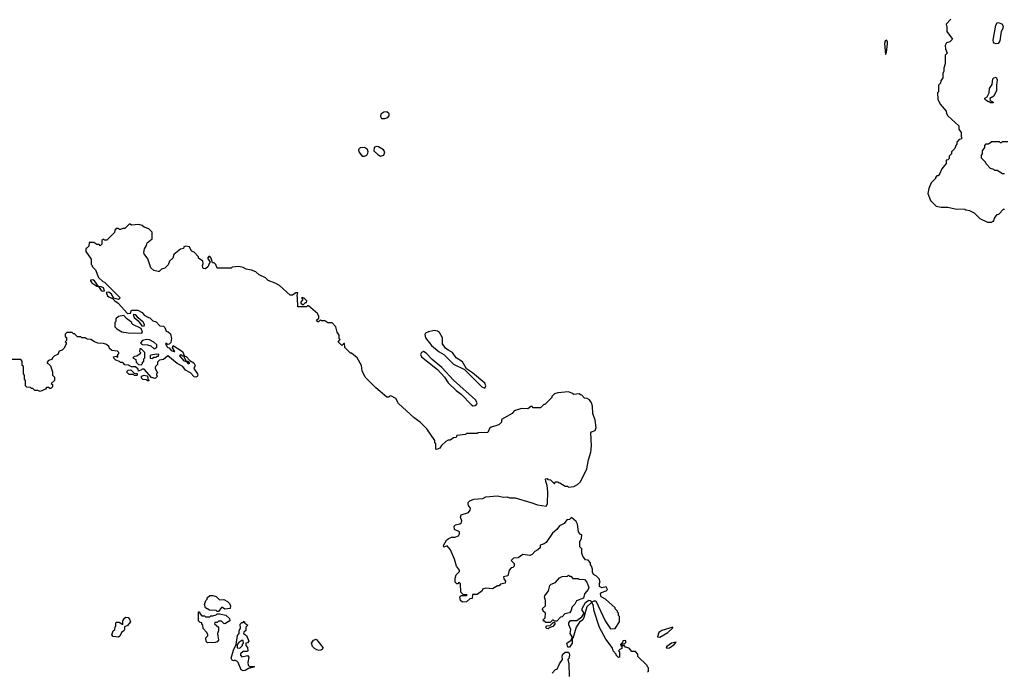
# Model space of a CAD drawing. Extents: x 2386423 to 2568864, y 578392 to 761999.
# Tile 418 of 454: x 2492456 to 2501622, y 735904 to 741976. Entities that reach past the tile are written whole.
import ezdxf

# ---------------------------------------------------------------- set-up
doc = ezdxf.new("R2010")
doc.units = 0

msp = doc.modelspace()

# ---------------------------------------------------------------- linework, layer by layer
at = {"layer": '0CON05XD'}
for points in [[(2501125, 741980), (2501080, 741935), (2501087.5, 741905), (2501087.5, 741865), (2501140, 741795), (2501115, 741770), (2501085, 741760), (2501070, 741735), (2501073, 741703), (2501090, 741665), (2501070, 741645), (2501070, 741565), (2501060, 741525), (2501060, 741495), (2501050, 741475), (2501050, 741435), (2501030, 741405), (2501027, 741383), (2501010, 741365), (2501010, 741305), (2501000, 741295), (2501002.5, 741235), (2501025, 741190), (2501080, 741125), (2501083, 741103), (2501095, 741080), (2501198.3, 740988.3), (2501200, 740955), (2501220, 740925), (2501220, 740885), (2501230, 740875), (2501218.3, 740861.7), (2501201.7, 740858.3), (2501180, 740835), (2501180, 740815), (2501170, 740805), (2501160, 740775), (2501130, 740745), (2501130, 740725), (2501110, 740705), (2501108.3, 740681.7), (2501095, 740670), (2501081.7, 740668.3), (2501080, 740635), (2501040, 740585), (2501020, 740535), (2501005, 740520), (2500995, 740520), (2500980, 740505), (2500980, 740495), (2500940, 740455), (2500918.3, 740401.7), (2500910, 740355), (2500935, 740290), (2500988.3, 740238.3), (2501035, 740227.5), (2501095, 740227.5), (2501165, 740212.5), (2501255, 740210), (2501263, 740203), (2501297, 740197), (2501340, 740175), (2501395, 740122.5), (2501465, 740090), (2501505, 740090), (2501515, 740100), (2501525, 740100), (2501530, 740125), (2501555, 740160), (2501570, 740165), (2501615, 740210), (2501625, 740210)], [(2501545, 741750), (2501527.5, 741757.5), (2501520, 741765), (2501517.5, 741785), (2501544, 741926), (2501555, 741945.6), (2501565, 741950.8), (2501598.6, 741938.6), (2501610.4, 741915), (2501609.3, 741895), (2501594.2, 741865), (2501581.8, 741778.2), (2501565, 741754.2), (2501545, 741750)], [(2500515, 741650), (2500525, 741670), (2500535.4, 741755.4), (2500534.1, 741774.1), (2500525, 741783.8), (2500513.6, 741776.4), (2500507.5, 741755), (2500515, 741650)], [(2501515, 741200), (2501495, 741200), (2501485, 741210), (2501475, 741210), (2501450, 741225), (2501440, 741235), (2501440, 741245), (2501463.3, 741256.7), (2501482, 741295), (2501484.6, 741335), (2501507.5, 741372.5), (2501513.9, 741425), (2501525, 741435.6), (2501545, 741440), (2501556.9, 741415), (2501548, 741365), (2501550.4, 741315), (2501525, 741263.3), (2501488.3, 741241.7), (2501491.7, 741221.7), (2501510, 741215), (2501520, 741205), (2501515, 741200)], [(2495855, 741053.8), (2495882.5, 741065), (2495895, 741080), (2495895, 741097.5), (2495875, 741116), (2495845, 741114), (2495818, 741095), (2495816, 741075), (2495824.3, 741054.3), (2495855, 741053.8)], [(2501625, 740540), (2501605, 740540), (2501555, 740570), (2501535, 740570), (2501525, 740580), (2501495, 740590), (2501451.7, 740631.7), (2501448.3, 740648.3), (2501410, 740685), (2501410, 740715), (2501420, 740725), (2501420, 740755), (2501440, 740785), (2501440, 740805), (2501451.7, 740818.3), (2501475, 740820), (2501505, 740840), (2501575, 740840), (2501585, 740830), (2501595, 740830), (2501605, 740840), (2501655, 740840)], [(2495665, 740703.3), (2495686.7, 740715), (2495697.7, 740732.3), (2495700, 740745), (2495692, 740765), (2495665, 740784.3), (2495625, 740782), (2495610, 740765), (2495612, 740745), (2495645, 740705.6), (2495665, 740703.3)], [(2495815, 740705.6), (2495845, 740714.3), (2495854.3, 740744.3), (2495842.4, 740762.4), (2495795, 740791.2), (2495775, 740793.8), (2495755.9, 740784.1), (2495753, 740753), (2495788.9, 740718.9), (2495815, 740705.6)], [(2495918.3, 738468.3), (2495905, 738470), (2495891.7, 738458.3), (2495875, 738457.5), (2495772.5, 738545), (2495672.5, 738645), (2495642.5, 738705), (2495637.5, 738755), (2495597.5, 738825), (2495545, 738870), (2495535, 738870), (2495481.7, 738921.7), (2495478.3, 738958.3), (2495471.7, 738958.3), (2495455, 738940), (2495420, 738975), (2495440, 738995), (2495430, 739005), (2495430, 739035), (2495410, 739065), (2495400, 739115), (2495365, 739150), (2495325, 739150), (2495295, 739170), (2495265, 739170), (2495255, 739180), (2495238.3, 739161.7), (2495231.7, 739161.7), (2495220, 739175), (2495240, 739195), (2495240, 739215), (2495230, 739225), (2495230, 739235), (2495145, 739310), (2495135, 739310), (2495125, 739300), (2495045, 739300), (2495043.3, 739385), (2495037.5, 739405), (2495045, 739430), (2495025, 739430), (2494995, 739410), (2494975, 739410), (2494875, 739497.5), (2494835, 739520), (2494770, 739545), (2494745, 739570), (2494685, 739597.5), (2494655, 739627.5), (2494615, 739642.5), (2494565, 739650), (2494537, 739667), (2494495, 739677.5), (2494435, 739670), (2494425, 739660), (2494295, 739660), (2494280, 739695), (2494265, 739710), (2494251.7, 739711.7), (2494237.5, 739755), (2494225, 739770), (2494215, 739770), (2494202.5, 739755), (2494230, 739715), (2494220, 739705), (2494210, 739675), (2494185.8, 739654.2), (2494168, 739658), (2494160, 739665), (2494156.7, 739685), (2494162.5, 739705), (2494160, 739725), (2494120, 739755), (2494120, 739765), (2494078.3, 739808.3), (2494055, 739820), (2494035, 739860), (2494003, 739867), (2493985, 739860), (2493980, 739845), (2493953, 739837), (2493891.7, 739788.3), (2493880, 739755), (2493850, 739725), (2493837, 739693), (2493808.3, 739661.7), (2493775, 739650), (2493755, 739630), (2493745, 739630), (2493705, 739640), (2493677.5, 739665), (2493647.7, 739747.7), (2493613, 739793), (2493610, 739805), (2493618.3, 739841.7), (2493637, 739873), (2493643, 739897), (2493687.5, 739935), (2493690, 739995), (2493657, 740027), (2493613, 740043), (2493597, 740057), (2493565, 740067.5), (2493495, 740060), (2493485, 740070), (2493475, 740070), (2493435, 740030), (2493415, 740030), (2493395, 740020), (2493385, 740020), (2493375, 740030), (2493355, 740030), (2493340, 740015), (2493338.3, 739991.7), (2493268.3, 739921.7), (2493245, 739920), (2493235, 739930), (2493221.7, 739918.3), (2493220, 739885), (2493205, 739870), (2493195, 739880), (2493175, 739880), (2493145, 739900), (2493101.7, 739898.3), (2493100, 739865), (2493085, 739850), (2493070, 739845), (2493070, 739815), (2493120, 739745), (2493120, 739695), (2493130, 739685), (2493130, 739675), (2493160, 739645), (2493190, 739575), (2493230, 739535), (2493245, 739530), (2493386.4, 739386.4), (2493386.2, 739373.8), (2493375, 739367.5), (2493331.7, 739381.7), (2493309.3, 739419.3), (2493285, 739437.5), (2493260, 739435), (2493273.9, 739403.9), (2493285, 739392.5), (2493318.3, 739378.3), (2493340, 739355), (2493373, 739333), (2493458.3, 739238.3), (2493488.3, 739241.7), (2493495, 739270), (2493555, 739270), (2493597, 739247), (2493613.6, 739223.6), (2493655, 739200), (2493668.3, 739198.3), (2493695, 739170), (2493725, 739160), (2493761.7, 739121.7), (2493795, 739120), (2493808.3, 739108.3), (2493820, 739075), (2493838.3, 739068.3), (2493858.3, 739048.3), (2493870, 739005), (2493861.7, 738968.3), (2493848.3, 738951.7), (2493835, 738950), (2493825, 738960), (2493811.7, 738958.3), (2493825, 738930), (2493835, 738920), (2493848.3, 738918.3), (2493865, 738892.5), (2493895, 738882.5), (2493900, 738885), (2493878.3, 738918.3), (2493885, 738940), (2493970, 738885), (2493990, 738840), (2493975, 738840), (2493955, 738852.5), (2493943.3, 738845), (2493985, 738797.5), (2494010, 738790), (2494025, 738770), (2494040, 738775), (2494025, 738790), (2494010, 738790), (2493990, 738825), (2493990, 738840), (2494005, 738837.5), (2494040, 738800), (2494077.7, 738777.7), (2494090, 738755), (2494077.5, 738725), (2494112, 738675), (2494112.5, 738665), (2494108.3, 738651.7), (2494095, 738643.3), (2494079.4, 738649.4), (2494046.2, 738685), (2493998.9, 738708.9), (2493973.3, 738745), (2493923.1, 738773.1), (2493835, 738843.3), (2493795, 738810), (2493758.3, 738801.7), (2493740, 738785), (2493737, 738763), (2493721.7, 738748.3), (2493717.5, 738735), (2493717.5, 738725), (2493740, 738685), (2493730, 738675), (2493730, 738665), (2493740, 738655), (2493717, 738633), (2493681.7, 738641.7), (2493615, 738720), (2493595, 738720), (2493588.3, 738711.7), (2493561.7, 738701.7), (2493558.3, 738718.3), (2493535, 738740), (2493495, 738740), (2493467, 738757), (2493435, 738760), (2493415, 738780), (2493395, 738780), (2493385, 738790), (2493351.7, 738801.7), (2493331.7, 738821.7), (2493330, 738835), (2493355, 738840), (2493368.3, 738831.7), (2493370, 738855), (2493380, 738865), (2493380, 738875), (2493365, 738887.5), (2493313, 738893), (2493291.7, 738911.7), (2493288.3, 738928.3), (2493265, 738950), (2493235, 738960), (2493183, 738963), (2493153, 738973), (2493117, 738997), (2493085, 739000), (2493065, 739010), (2493035, 739010), (2493025, 739020), (2492995, 739020), (2492965, 739050), (2492955, 739050), (2492945, 739060), (2492895, 739060), (2492880, 739045), (2492880, 739025), (2492890, 739015), (2492890, 738985), (2492880, 738975), (2492887.5, 738967.5), (2492887.5, 738955), (2492870, 738915), (2492850, 738895), (2492821.7, 738888.3), (2492810, 738855), (2492780, 738845), (2492760, 738825), (2492755, 738810), (2492725, 738800), (2492710, 738785), (2492710, 738775), (2492725, 738770), (2492741.7, 738751.7), (2492760, 738695), (2492760, 738665), (2492780, 738645), (2492780, 738615), (2492750, 738585), (2492760, 738575), (2492760, 738555), (2492745, 738540), (2492735, 738540), (2492725, 738550), (2492705, 738550), (2492697, 738533), (2492645, 738510), (2492625, 738520), (2492595, 738520), (2492578.3, 738538.3), (2492565, 738540), (2492555, 738550), (2492521.7, 738551.7), (2492510, 738565), (2492510, 738615), (2492500, 738625), (2492500, 738665), (2492490, 738675), (2492490, 738745), (2492480, 738755), (2492480, 738795), (2492465, 738810), (2492375, 738810)], [(2493225, 739447.5), (2493245, 739450), (2493236.7, 739476.7), (2493215, 739487.5), (2493190, 739490), (2493153, 739543), (2493135, 739552.5), (2493115, 739550), (2493113.3, 739543.3), (2493127.5, 739525), (2493175, 739492.5), (2493190, 739490), (2493215, 739452.5), (2493225, 739447.5)], [(2495095, 739320), (2495115, 739340), (2495125, 739340), (2495130, 739355), (2495105, 739382.5), (2495085, 739387.5), (2495080, 739385), (2495087.5, 739377.5), (2495087.5, 739365), (2495072.5, 739345), (2495072.5, 739335), (2495095, 739320)], [(2493585, 739054.3), (2493597.5, 739065), (2493587.5, 739097.5), (2493510, 739135), (2493500, 739145), (2493500, 739155), (2493450, 739190), (2493425, 739220), (2493375, 739210), (2493351.7, 739188.3), (2493350, 739165), (2493340, 739155), (2493340, 739115), (2493360, 739095), (2493405, 739067.5), (2493465, 739056.7), (2493585, 739054.3)], [(2493615, 739120), (2493616.7, 739135), (2493605, 739157.5), (2493557, 739197), (2493536.4, 739226.4), (2493511.7, 739228.3), (2493520.7, 739200.7), (2493559.3, 739169.3), (2493591.7, 739121.7), (2493615, 739120)], [(2496785, 738543.5), (2496795.6, 738565), (2496785, 738589.2), (2496672, 738685), (2496613.9, 738723.9), (2496578.1, 738788.1), (2496520, 738825), (2496485.8, 738875.8), (2496444.3, 738895), (2496420, 738915), (2496393.1, 738955), (2496391.1, 739011.1), (2496365, 739060.8), (2496343.7, 739073.7), (2496315, 739080), (2496262.1, 739067.9), (2496234.3, 739055), (2496227.2, 739042.8), (2496232.8, 739012.7), (2496289.1, 738939.1), (2496361.1, 738881.1), (2496405, 738854.6), (2496495, 738766.9), (2496596.1, 738716.1), (2496756.4, 738555), (2496785, 738543.5)], [(2493585, 738760), (2493598.3, 738771.7), (2493600, 738785), (2493610, 738795), (2493610, 738815), (2493620, 738825), (2493620, 738875), (2493585, 738910), (2493575, 738910), (2493570, 738885), (2493580, 738875), (2493578.3, 738861.7), (2493545, 738840), (2493521.7, 738838.3), (2493510, 738825), (2493538.3, 738808.3), (2493540, 738785), (2493561.7, 738761.7), (2493585, 738760)], [(2493703, 738913), (2493715, 738913.3), (2493732.5, 738925), (2493730.8, 738945), (2493705, 738970.8), (2493665, 738993.8), (2493635, 738996), (2493600, 738985), (2493580, 738965), (2493595, 738950), (2493646.4, 738946.4), (2493676.1, 738936.1), (2493703, 738913)], [(2493695, 738820), (2493705, 738830), (2493725, 738830), (2493735, 738840), (2493748.3, 738841.7), (2493750, 738855), (2493725, 738860), (2493675, 738850), (2493670, 738845), (2493671.7, 738821.7), (2493695, 738820)], [(2496675, 738378.6), (2496695, 738379.4), (2496709.6, 738390.4), (2496714.4, 738405), (2496698.8, 738435), (2496495, 738615.5), (2496386.1, 738736.1), (2496295, 738809.1), (2496238.6, 738868.6), (2496215, 738882.9), (2496195, 738875.4), (2496187.1, 738855), (2496195, 738834.5), (2496345, 738715.5), (2496410.4, 738645), (2496443.1, 738593.1), (2496519.5, 738519.5), (2496565.9, 738485.9), (2496658.9, 738388.9), (2496675, 738378.6)], [(2493545, 738660), (2493525, 738660), (2493515, 738670), (2493475, 738670), (2493450, 738695), (2493465, 738710), (2493491.7, 738711.7), (2493521.7, 738681.7), (2493548.3, 738678.3), (2493550, 738665), (2493545, 738660)], [(2493655, 738610), (2493645, 738610), (2493635, 738620), (2493601.7, 738621.7), (2493590, 738635), (2493590, 738655), (2493615, 738662.5), (2493638.3, 738658.3), (2493650, 738645), (2493650, 738625), (2493660, 738615), (2493655, 738610)], [(2498300, 735895), (2498310, 735905), (2498310, 735935), (2498300, 735945), (2498298.3, 735958.3), (2498211.7, 736041.7), (2498210, 736065), (2498188.3, 736088.3), (2498155, 736090), (2498128.3, 736118.3), (2498095, 736130), (2498085, 736140), (2498060, 736140), (2498060, 736160), (2498085, 736160), (2498098.3, 736171.7), (2498100, 736185), (2498095, 736190), (2498071.7, 736188.3), (2498068.3, 736171.7), (2498050, 736155), (2498051.7, 736141.7), (2498060, 736140), (2498060, 736115), (2498041.7, 736108.3), (2498030, 736095), (2498040, 736085), (2498040, 736035), (2498031.7, 736031.7), (2498010, 736055), (2498010, 736065), (2497980, 736095), (2497970, 736125), (2497913, 736203), (2497853.3, 736313.3), (2497803.3, 736465), (2497793.3, 736525), (2497785, 736540), (2497775, 736542.5), (2497734.2, 736505.8), (2497707.5, 736405), (2497697.5, 736385), (2497667, 736363), (2497636.7, 736315), (2497605, 736210), (2497600, 736210), (2497600, 736225), (2497578.8, 736255), (2497586.7, 736295), (2497566.4, 736336.4), (2497566.7, 736355), (2497583.8, 736376.2), (2497643.3, 736376.7), (2497690, 736410), (2497710, 736445), (2497691.2, 736475), (2497691.4, 736488.6), (2497724.2, 736545.8), (2497755, 736566), (2497767.5, 736565), (2497785, 736550), (2497805, 736560), (2497819.3, 736559.3), (2497907.5, 736375), (2497955, 736300), (2497998.3, 736301.7), (2498040, 736365), (2498040, 736415), (2498030, 736425), (2498030, 736445), (2498020, 736455), (2498020, 736465), (2498000, 736485), (2498000, 736495), (2497910, 736575), (2497869.3, 736599.3), (2497863.3, 736625), (2497870.5, 736639.5), (2497915, 736652.5), (2497927, 736667), (2497915, 736690), (2497875, 736682.5), (2497852.5, 736695), (2497852.5, 736725), (2497860, 736735), (2497850, 736765), (2497825, 736790), (2497797.5, 736805), (2497787, 736827), (2497787, 736857), (2497780, 736885), (2497770, 736895), (2497770, 736915), (2497748.3, 736938.3), (2497721.7, 736941.7), (2497698.3, 736978.3), (2497690, 737005), (2497690, 737045), (2497670, 737065), (2497670, 737115), (2497687, 737143), (2497690, 737175), (2497675, 737180), (2497657.5, 737205), (2497647.5, 737275), (2497635, 737300), (2497593, 737337), (2497575, 737320), (2497550, 737315), (2497525, 737282.5), (2497480.7, 737259.3), (2497456.2, 737223.8), (2497415, 737192.5), (2497356, 737104), (2497339.5, 737090.5), (2497301.7, 737078.3), (2497300, 737055), (2497280, 737035), (2497250.7, 737019.3), (2497226.2, 736993.8), (2497205, 736983.8), (2497138.3, 736991.7), (2497095, 736960), (2497051.7, 736958.3), (2497030, 736935), (2497058.3, 736908.3), (2497060, 736885), (2497045, 736870), (2497031.7, 736868.3), (2497013, 736847), (2497000, 736795), (2496960, 736785), (2496962.5, 736765), (2496977.5, 736745), (2496976.1, 736723.9), (2496933, 736717), (2496918.3, 736701.7), (2496905, 736700), (2496857, 736673), (2496795, 736680), (2496765, 736670), (2496760, 736655), (2496715, 736620), (2496671.7, 736618.3), (2496668.3, 736581.7), (2496645, 736580), (2496615, 736552.5), (2496578.3, 736548.3), (2496560, 736565), (2496553, 736597), (2496565, 736610), (2496615, 736610), (2496620, 736615), (2496585, 736620), (2496561.7, 736641.7), (2496558.3, 736718.3), (2496545, 736730), (2496535, 736720), (2496525, 736720), (2496510, 736735), (2496508.3, 736771.7), (2496518.3, 736801.7), (2496550, 736835), (2496550, 736845), (2496523, 736883), (2496505, 736950), (2496465.5, 737035.5), (2496435, 737073.8), (2496405, 737060), (2496401.2, 737075), (2496429.2, 737125), (2496445, 737138), (2496475, 737153.3), (2496506.4, 737153.6), (2496540, 737165), (2496550, 737185), (2496550, 737205), (2496504, 737224), (2496500, 737255), (2496511.7, 737268.3), (2496551.7, 737278.3), (2496568.3, 737291.7), (2496572.5, 737305), (2496558.8, 737338.8), (2496565, 737361.2), (2496632.5, 737385), (2496650, 737405), (2496652.5, 737425), (2496635, 737447.5), (2496630, 737465), (2496631.7, 737478.3), (2496647.7, 737492.3), (2496685, 737507.5), (2496767, 737513), (2496795, 737530), (2496905, 737537.5), (2496955, 737527.5), (2496995, 737530), (2497015, 737520), (2497069.3, 737519.3), (2497215, 737477.5), (2497275, 737453.8), (2497357, 737443), (2497370, 737465), (2497372.5, 737575), (2497367.5, 737635), (2497353, 737673), (2497351.7, 737698.3), (2497365, 737700), (2497372.5, 737692.5), (2497397, 737687), (2497435, 737650), (2497441.7, 737668.3), (2497465, 737670), (2497475, 737660), (2497485, 737660), (2497535, 737630), (2497555, 737630), (2497565, 737620), (2497615, 737627.5), (2497650, 737645), (2497675, 737670), (2497735, 737790), (2497750, 737875), (2497772.5, 737945), (2497780, 738005), (2497773.6, 738126.4), (2497780, 738135), (2497811.7, 738148.3), (2497821.2, 738175), (2497813, 738243), (2497792.5, 738305), (2497787.5, 738375), (2497780, 738405), (2497760, 738435), (2497737, 738447), (2497715, 738450), (2497688.3, 738478.3), (2497675, 738480), (2497665, 738490), (2497615, 738482.5), (2497596.7, 738496.7), (2497565, 738507.5), (2497465, 738500), (2497435, 738490), (2497410, 738465), (2497410, 738455), (2497345, 738390), (2497335, 738390), (2497305, 738360), (2497235, 738360), (2497225, 738370), (2497215, 738370), (2497185, 738350), (2497128.3, 738351.7), (2497058.3, 738331.7), (2497040, 738305), (2496940.7, 738249.3), (2496940, 738225), (2496920, 738205), (2496897, 738193), (2496845, 738180), (2496830, 738165), (2496815, 738130), (2496725, 738127.5), (2496715, 738120), (2496615, 738120), (2496605, 738110), (2496525, 738100), (2496518.3, 738081.7), (2496495, 738080), (2496461.7, 738058.3), (2496445, 738057.5), (2496422.5, 738045), (2496382.3, 738007.7), (2496367.1, 737982.9), (2496335, 737970), (2496330, 737975), (2496330, 738025), (2496320, 738035), (2496320, 738055), (2496245, 738162.5), (2496182.5, 738225), (2496127.5, 738265), (2495980.7, 738400.7), (2495955.9, 738445.9), (2495918.3, 738468.3)], [(2497395, 736360), (2497355, 736360), (2497345, 736370), (2497331.7, 736371.7), (2497330, 736385), (2497347, 736403), (2497350, 736445), (2497330, 736465), (2497330, 736475), (2497320, 736485), (2497350, 736515), (2497350, 736565), (2497340, 736595), (2497343, 736607), (2497380, 736655), (2497390, 736705), (2497403, 736717), (2497445, 736730), (2497480, 736775), (2497505, 736787.5), (2497555, 736790), (2497565, 736800), (2497575, 736790), (2497585, 736790), (2497605, 736770), (2497655, 736770), (2497665, 736763.3), (2497715, 736760), (2497734, 736735), (2497754.2, 736685), (2497747.1, 736665), (2497713.1, 736625), (2497704.1, 736585.9), (2497640.7, 736559.3), (2497625, 736530), (2497600, 736505), (2497587, 736463), (2497575, 736450), (2497531.7, 736438.3), (2497505, 736410), (2497491.7, 736408.3), (2497455, 736370), (2497435, 736370), (2497425, 736380), (2497415, 736380), (2497395, 736360)], [(2494305, 736460), (2494295, 736460), (2494285, 736470), (2494223, 736473), (2494186.4, 736496.4), (2494177.5, 736525), (2494190, 736565), (2494200, 736575), (2494201.7, 736588.3), (2494225, 736610), (2494255, 736610), (2494285, 736600), (2494315, 736570), (2494355, 736572.5), (2494390, 736555), (2494410, 736535), (2494417, 736513), (2494415, 736490), (2494365, 736482.5), (2494345, 736500), (2494335, 736500), (2494305, 736460)], [(2494205, 736170), (2494193, 736183), (2494190, 736215), (2494207.5, 736235), (2494207.5, 736245), (2494197.5, 736265), (2494163, 736303), (2494160, 736335), (2494150, 736345), (2494150, 736355), (2494135, 736360), (2494120, 736375), (2494121.7, 736458.3), (2494128.3, 736458.3), (2494131.7, 736441.7), (2494151.7, 736421.7), (2494175, 736420), (2494185, 736410), (2494225, 736410), (2494235, 736420), (2494255, 736420), (2494285, 736430), (2494295, 736440), (2494315, 736440), (2494375, 736427.5), (2494410, 736395), (2494413.3, 736375), (2494365, 736347.5), (2494355, 736350), (2494335, 736370), (2494305, 736370), (2494295, 736360), (2494271.7, 736358.3), (2494270, 736345), (2494307.5, 736315), (2494306.7, 736285), (2494297.5, 736255), (2494307.5, 736195), (2494295, 736180), (2494275, 736172.5), (2494205, 736170)], [(2493375, 736221.2), (2493325, 736227.5), (2493312.5, 736245), (2493325, 736280), (2493340, 736295), (2493343, 736317), (2493350, 736325), (2493350, 736355), (2493358.3, 736361.7), (2493381.7, 736361.7), (2493415, 736340), (2493416.7, 736375), (2493431.7, 736398.3), (2493445, 736407.5), (2493463.9, 736403.9), (2493479.2, 736389.2), (2493486.7, 736365), (2493459.3, 736330.7), (2493432.5, 736317.5), (2493432.5, 736295), (2493425, 736280), (2493403.6, 736266.4), (2493388.3, 736231.7), (2493375, 736221.2)], [(2494535, 735907.5), (2494517, 735917), (2494490, 735985), (2494478.3, 735998.3), (2494457.5, 736007.5), (2494445, 736002.5), (2494435, 736007.5), (2494423.3, 736025), (2494445, 736100), (2494470, 736155), (2494483, 736237), (2494500, 736255), (2494500, 736285), (2494510, 736305), (2494508.3, 736341.7), (2494525, 736360), (2494535, 736360), (2494545, 736370), (2494551.7, 736351.7), (2494580, 736335), (2494560, 736315), (2494560, 736285), (2494541.7, 736268.3), (2494540, 736255), (2494568.3, 736238.3), (2494590, 736185), (2494575, 736170), (2494560, 736165), (2494560, 736145), (2494577.5, 736125), (2494580, 736095), (2494575, 736090), (2494535, 736090), (2494511.7, 736068.3), (2494510, 736055), (2494525, 736040), (2494575, 736050), (2494590, 736035), (2494580, 735985), (2494581.7, 735961.7), (2494595, 735950), (2494635, 735950), (2494640, 735945), (2494585, 735930), (2494555, 735910), (2494535, 735907.5)], [(2497375, 736300), (2497361.7, 736301.7), (2497350, 736315), (2497361.7, 736328.3), (2497395, 736330), (2497421.7, 736358.3), (2497438.3, 736358.3), (2497438.3, 736341.7), (2497418.3, 736321.7), (2497385, 736310), (2497375, 736300)], [(2498415, 736220.8), (2498490, 736265), (2498532.5, 736305), (2498536.7, 736316.7), (2498435, 736283.8), (2498406.7, 736265), (2498394, 736225), (2498415, 736220.8)], [(2494505, 736120), (2494530, 736145), (2494530, 736155), (2494540, 736165), (2494535, 736190), (2494525, 736190), (2494495, 736172.5), (2494480, 736155), (2494481.7, 736121.7), (2494505, 736120)], [(2495245, 736097.5), (2495223, 736103), (2495200, 736115), (2495180, 736135), (2495172.5, 736165), (2495190, 736195), (2495215, 736202.5), (2495232.5, 736185), (2495276.7, 736125), (2495275, 736110), (2495265, 736102.5), (2495245, 736097.5)], [(2497575, 736127.5), (2497560, 736130), (2497550, 736165), (2497590, 736195), (2497593, 736207), (2497600, 736210), (2497600, 736165), (2497575, 736127.5)], [(2498479.3, 736119.3), (2498505, 736124), (2498548.8, 736155), (2498566.4, 736176.4), (2498525, 736165.5), (2498481.2, 736135), (2498473.8, 736125), (2498479.3, 736119.3)], [(2497413, 735887), (2497445, 735920), (2497460, 735925), (2497480, 735975), (2497510, 736015), (2497506.7, 736045), (2497512.5, 736065), (2497535, 736082.5), (2497561.7, 736081.7), (2497571.7, 736071.7), (2497573.3, 736055), (2497567, 736023), (2497560, 736015), (2497567.5, 735975), (2497570, 735855)]]:
    msp.add_lwpolyline(points, dxfattribs=at)

doc.saveas('drawing.dxf')
